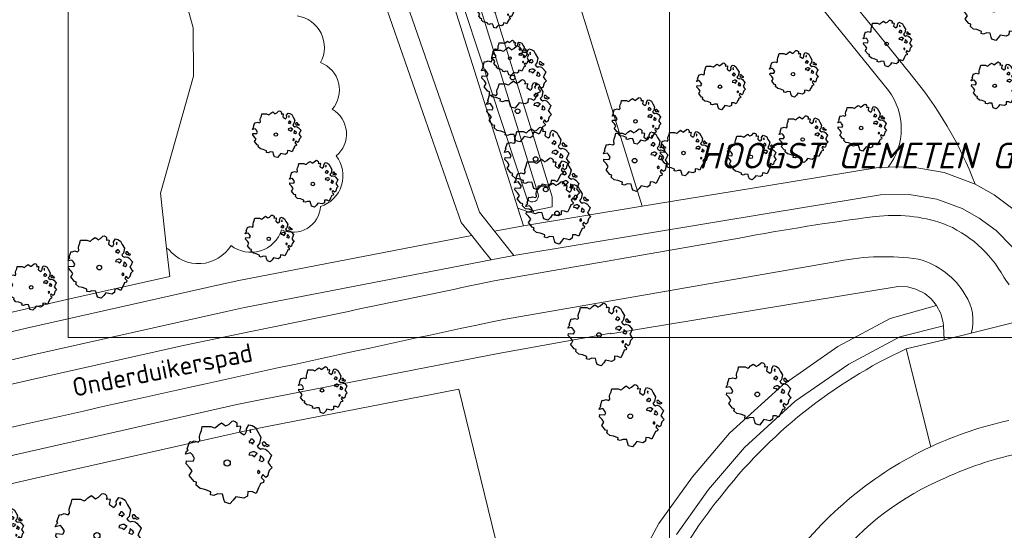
# Model space of a CAD drawing. Header units: metres. Extents: x 152391 to 157968, y 462336 to 467280.
# Tile 639 of 656: x 156661 to 156733, y 464597 to 464634. Entities that reach past the tile are written whole.
import ezdxf
from ezdxf.enums import TextEntityAlignment as Align

# ---------------------------------------------------------------- set-up
doc = ezdxf.new("R2010")
doc.units = ezdxf.units.M
doc.header["$LTSCALE"] = 0.75
doc.layers.get('0').update_dxf_attribs({"lineweight": 25})
for name, color, linetype, lineweight in [('B-GV-GR-BOOM-S', 252, 'Continuous', 25), ('B-WE-GR-BEPLANTING_CULTUUR_BOSPLANTSOEN-GV', 251, 'Continuous', 18), ('B-WE-OG-TERREIN_CULTUURSCHEIDING-GV', 251, 'Continuous', 18), ('B-WE-OG-TOPOGRAFIE-T18', 1, 'Continuous', 18), ('B-WE-OG-WATER_GREPPEL-GV', 251, 'Continuous', 18), ('B-WE-OG-WATER_SLOOT-GV', 251, 'Continuous', 18), ('B-WE-VH-VERHARDING_ASFALT-GV', 251, 'Continuous', 18), ('B-WE-VH-VERHARDING_TEGEL-GV', 251, 'Continuous', 18), ('N-OI-WH-T25', 2, 'Continuous', 25)]:
    doc.layers.add(name, color=color, linetype=linetype, lineweight=lineweight)
doc.layers.add('X-XX-AL-TEKENBLAD_HULPLIJN-G', color=7, linetype='Continuous', lineweight=18, plot=False)
doc.styles.add('NLCS-ISO-M500-T18_CURSIEF', font='NLCS-ISO.ttf', dxfattribs={"oblique": 15, "height": 0.9})
doc.styles.add('NLCS-ISO-M750-T18', font='NLCS-ISO.ttf', dxfattribs={"height": 1.35})

# ---------------------------------------------------------------- blocks, each defined once
blk = doc.blocks.new('SGR-BOOM_21_30')
at = {"linetype": 'Continuous'}
for p, q in [((-1.051, 1.335), (-1.016, 1.499)), ((-1.016, 1.499), (-0.668, 1.499)), ((-0.668, 1.499), (-0.516, 1.433)), ((-0.516, 1.433), (-0.47, 1.45)), ((-0.47, 1.45), (-0.365, 1.548)), ((-0.365, 1.548), (-0.226, 1.647)), ((-0.226, 1.647), (-0.133, 1.581)), ((-0.133, 1.581), (-0.063, 1.515)), ((-0.063, 1.515), (0.065, 1.581)), ((0.065, 1.581), (0.205, 1.712)), ((0.205, 1.712), (0.263, 1.729)), ((0.263, 1.729), (0.333, 1.696)), ((0.333, 1.696), (0.391, 1.647)), ((0.402, 1.532), (0.379, 1.499)), ((0.379, 1.499), (0.53, 1.515)), ((0.391, 1.647), (0.402, 1.532)), ((0.542, 1.483), (0.507, 1.285)), ((0.53, 1.515), (0.542, 1.483)), ((0.786, 1.4), (0.891, 1.565)), ((0.891, 1.565), (1.019, 1.532)), ((1.019, 1.532), (1.158, 1.45)), ((1.158, 1.45), (1.251, 1.269)), ((-1.633, 0.579), (-1.528, 0.875)), ((-1.528, 0.875), (-1.458, 0.858)), ((-1.458, 0.858), (-1.342, 0.908)), ((-1.342, 0.908), (-1.179, 0.858)), ((-1.179, 0.858), (-1.121, 0.924)), ((-1.133, 1.088), (-1.109, 1.187)), ((-1.121, 0.924), (-1.133, 1.088)), ((-1.109, 1.187), (-1.051, 1.335)), ((0.507, 1.285), (0.565, 1.236)), ((0.565, 1.236), (0.693, 1.154)), ((0.693, 1.154), (0.751, 1.203)), ((0.751, 1.203), (0.798, 1.285)), ((0.798, 1.285), (0.786, 1.4)), ((0.937, 0.908), (0.891, 0.875)), ((0.891, 0.875), (0.926, 0.825)), ((0.972, 1.368), (0.926, 1.335)), ((0.926, 1.335), (0.949, 1.253)), ((0.926, 0.825), (0.984, 0.842)), ((0.972, 0.973), (0.937, 0.908)), ((0.949, 1.253), (0.961, 1.236)), ((0.961, 1.269), (0.972, 1.368)), ((1.03, 0.973), (0.972, 0.973)), ((0.984, 0.842), (1.03, 0.776)), ((1.077, 0.94), (1.03, 0.973)), ((1.03, 0.776), (1.077, 0.842)), ((1.124, 0.875), (1.077, 0.94)), ((1.077, 0.842), (1.124, 0.875)), ((1.321, 0.793), (1.228, 0.694)), ((1.251, 1.269), (1.379, 1.055)), ((1.379, 1.055), (1.321, 0.793)), ((1.472, 0.858), (1.438, 0.809)), ((1.438, 0.809), (1.461, 0.743)), ((1.461, 0.743), (1.531, 0.694)), ((1.542, 0.858), (1.472, 0.858)), ((1.531, 0.727), (1.635, 0.678)), ((1.531, 0.694), (1.542, 0.727)), ((1.624, 0.76), (1.542, 0.858)), ((1.728, 0.71), (1.624, 0.76)), ((-1.703, 0.365), (-1.656, 0.48)), ((-1.493, 0.415), (-1.703, 0.365)), ((-1.679, -0.029), (-1.668, 0.086)), ((-1.668, 0.086), (-1.389, 0.07)), ((-1.656, 0.48), (-1.598, 0.53)), ((-1.598, 0.53), (-1.633, 0.579)), ((-1.423, 0.333), (-1.493, 0.415)), ((-1.33, 0.185), (-1.423, 0.333)), ((-1.389, 0.07), (-1.33, 0.185)), ((0.926, 0.415), (0.891, 0.333)), ((0.891, 0.333), (1.03, 0.316)), ((1.054, 0.464), (0.926, 0.415)), ((1.03, 0.316), (1.112, 0.251)), ((1.112, 0.464), (1.054, 0.464)), ((1.217, 0.398), (1.112, 0.464)), ((1.112, 0.251), (1.205, 0.365)), ((1.205, 0.365), (1.24, 0.415)), ((1.228, 0.694), (1.275, 0.628)), ((1.275, 0.628), (1.379, 0.563)), ((1.344, 0.185), (1.31, 0.103)), ((1.434, 0.049), (1.31, 0.103)), ((1.356, 0.3), (1.344, 0.234)), ((1.344, 0.234), (1.344, 0.185)), ((1.426, 0.234), (1.356, 0.3)), ((1.379, 0.563), (1.438, 0.595)), ((1.472, 0.201), (1.426, 0.234)), ((1.434, 0.049), (1.507, 0.136)), ((1.438, 0.595), (1.565, 0.563)), ((1.507, 0.136), (1.472, 0.201)), ((1.565, 0.563), (1.635, 0.513)), ((1.635, 0.678), (1.728, 0.71)), ((1.635, 0.513), (1.81, 0.316)), ((1.717, 0.103), (1.67, 0.037)), ((1.67, 0.037), (1.763, -0.094)), ((1.81, 0.316), (1.717, 0.103)), ((-1.54, -0.177), (-1.679, -0.029)), ((-1.551, -0.505), (-1.493, -0.423)), ((-1.354, -0.752), (-1.551, -0.505)), ((-1.435, -0.324), (-1.54, -0.177)), ((-1.493, -0.423), (-1.435, -0.324)), ((1.286, -0.292), (1.24, -0.357)), ((1.24, -0.357), (1.251, -0.423)), ((1.263, -0.423), (1.333, -0.407)), ((1.333, -0.341), (1.286, -0.292)), ((1.333, -0.407), (1.333, -0.341)), ((1.461, -0.472), (1.391, -0.587)), ((1.391, -0.587), (1.426, -0.637)), ((1.426, -0.637), (1.496, -0.702)), ((1.577, -0.587), (1.461, -0.472)), ((1.496, -0.702), (1.484, -0.801)), ((1.658, -0.522), (1.577, -0.587)), ((1.682, -0.423), (1.658, -0.522)), ((1.717, -0.308), (1.682, -0.423)), ((1.845, -0.177), (1.717, -0.308)), ((1.763, -0.094), (1.845, -0.177)), ((-1.249, -0.784), (-1.354, -0.752)), ((-1.272, -0.899), (-1.249, -0.784)), ((-1.109, -1.047), (-1.272, -0.899)), ((-0.912, -1.08), (-1.109, -1.047)), ((-0.668, -1.179), (-0.912, -1.08)), ((-0.679, -1.294), (-0.668, -1.179)), ((-0.551, -1.326), (-0.679, -1.294)), ((-0.4, -1.261), (-0.551, -1.326)), ((-0.191, -1.277), (-0.4, -1.261)), ((-0.156, -1.425), (-0.191, -1.277)), ((-0.133, -1.491), (-0.156, -1.425)), ((0.356, -1.376), (0.251, -1.524)), ((0.682, -1.441), (0.356, -1.376)), ((0.833, -1.359), (0.682, -1.441)), ((0.844, -1.162), (0.833, -1.359)), ((1.03, -1.179), (0.844, -1.162)), ((1.182, -1.244), (1.03, -1.179)), ((1.286, -1.014), (1.182, -1.244)), ((1.356, -0.883), (1.286, -1.014)), ((1.368, -0.834), (1.356, -0.883)), ((1.484, -0.801), (1.368, -0.834)), ((-0.098, -1.606), (-0.133, -1.491)), ((0.112, -1.671), (-0.098, -1.606)), ((0.251, -1.524), (0.112, -1.671))]:
    blk.add_line(p, q, dxfattribs=at)
blk.add_circle((0, 0), 0.126, dxfattribs=at)
blk = doc.blocks.new('SGR-BOOM_31_50')
at = {"linetype": 'Continuous'}
for p, q in [((-0.487, 2.064), (-0.301, 2.196)), ((-0.301, 2.196), (-0.177, 2.108)), ((0.087, 2.108), (0.273, 2.283)), ((0.273, 2.283), (0.351, 2.305)), ((0.351, 2.305), (0.444, 2.261)), ((0.444, 2.261), (0.521, 2.196)), ((0.521, 2.196), (0.537, 2.042)), ((-1.51, 1.451), (-1.479, 1.582)), ((-1.495, 1.232), (-1.51, 1.451)), ((-1.479, 1.582), (-1.402, 1.78)), ((-1.402, 1.78), (-1.355, 1.999)), ((-1.355, 1.999), (-0.89, 1.999)), ((-0.89, 1.999), (-0.688, 1.911)), ((-0.688, 1.911), (-0.626, 1.933)), ((-0.626, 1.933), (-0.487, 2.064)), ((-0.177, 2.108), (-0.084, 2.02)), ((-0.084, 2.02), (0.087, 2.108)), ((0.537, 2.042), (0.506, 1.999)), ((0.506, 1.999), (0.707, 2.02)), ((0.723, 1.977), (0.676, 1.714)), ((0.676, 1.714), (0.754, 1.648)), ((0.707, 2.02), (0.723, 1.977)), ((0.754, 1.648), (0.924, 1.539)), ((0.924, 1.539), (1.002, 1.604)), ((1.002, 1.604), (1.064, 1.714)), ((1.048, 1.867), (1.188, 2.086)), ((1.064, 1.714), (1.048, 1.867)), ((1.188, 2.086), (1.358, 2.042)), ((1.296, 1.823), (1.234, 1.78)), ((1.234, 1.78), (1.265, 1.67)), ((1.265, 1.67), (1.281, 1.648)), ((1.281, 1.692), (1.296, 1.823)), ((1.358, 2.042), (1.545, 1.933)), ((1.545, 1.933), (1.669, 1.692)), ((1.669, 1.692), (1.839, 1.407)), ((-2.177, 0.772), (-2.038, 1.166)), ((-2.131, 0.706), (-2.177, 0.772)), ((-2.038, 1.166), (-1.944, 1.144)), ((-1.944, 1.144), (-1.789, 1.21)), ((-1.789, 1.21), (-1.572, 1.144)), ((-1.572, 1.144), (-1.495, 1.232)), ((1.25, 1.21), (1.188, 1.166)), ((1.188, 1.166), (1.234, 1.101)), ((1.234, 1.101), (1.312, 1.122)), ((1.296, 1.298), (1.25, 1.21)), ((1.374, 1.298), (1.296, 1.298)), ((1.312, 1.122), (1.374, 1.035)), ((1.436, 1.254), (1.374, 1.298)), ((1.374, 1.035), (1.436, 1.122)), ((1.498, 1.166), (1.436, 1.254)), ((1.436, 1.122), (1.498, 1.166)), ((1.762, 1.057), (1.638, 0.925)), ((1.638, 0.925), (1.7, 0.838)), ((1.7, 0.838), (1.839, 0.75)), ((1.839, 1.407), (1.762, 1.057)), ((1.839, 0.75), (1.917, 0.794)), ((1.963, 1.144), (1.917, 1.079)), ((1.917, 1.079), (1.948, 0.991)), ((1.917, 0.794), (2.087, 0.75)), ((1.948, 0.991), (2.041, 0.925)), ((2.056, 1.144), (1.963, 1.144)), ((2.041, 0.969), (2.18, 0.903)), ((2.041, 0.925), (2.056, 0.969)), ((2.165, 1.013), (2.056, 1.144)), ((2.087, 0.75), (2.18, 0.684)), ((2.304, 0.947), (2.165, 1.013)), ((2.18, 0.903), (2.304, 0.947)), ((-2.27, 0.487), (-2.208, 0.641)), ((-1.991, 0.553), (-2.27, 0.487)), ((-2.239, -0.038), (-2.224, 0.115)), ((-2.224, 0.115), (-1.851, 0.093)), ((-2.208, 0.641), (-2.131, 0.706)), ((-1.898, 0.444), (-1.991, 0.553)), ((-1.774, 0.246), (-1.898, 0.444)), ((-1.851, 0.093), (-1.774, 0.246)), ((1.234, 0.553), (1.188, 0.444)), ((1.188, 0.444), (1.374, 0.422)), ((1.405, 0.619), (1.234, 0.553)), ((1.374, 0.422), (1.483, 0.334)), ((1.483, 0.619), (1.405, 0.619)), ((1.622, 0.531), (1.483, 0.619)), ((1.483, 0.334), (1.607, 0.487)), ((1.607, 0.487), (1.653, 0.553)), ((1.793, 0.246), (1.746, 0.137)), ((1.911, 0.065), (1.746, 0.137)), ((1.808, 0.4), (1.793, 0.312)), ((1.793, 0.312), (1.793, 0.246)), ((1.901, 0.312), (1.808, 0.4)), ((1.963, 0.268), (1.901, 0.312)), ((1.911, 0.065), (2.01, 0.181)), ((2.01, 0.181), (1.963, 0.268)), ((2.18, 0.684), (2.413, 0.422)), ((2.289, 0.137), (2.227, 0.049)), ((2.227, 0.049), (2.351, -0.126)), ((2.413, 0.422), (2.289, 0.137)), ((-2.053, -0.235), (-2.239, -0.038)), ((-2.069, -0.673), (-1.991, -0.564)), ((-1.805, -1.002), (-2.069, -0.673)), ((-1.913, -0.433), (-2.053, -0.235)), ((-1.991, -0.564), (-1.913, -0.433)), ((1.715, -0.389), (1.653, -0.476)), ((1.653, -0.476), (1.669, -0.564)), ((1.684, -0.564), (1.777, -0.542)), ((1.777, -0.454), (1.715, -0.389)), ((1.777, -0.542), (1.777, -0.454)), ((1.948, -0.63), (1.855, -0.783)), ((2.103, -0.783), (1.948, -0.63)), ((2.211, -0.695), (2.103, -0.783)), ((2.242, -0.564), (2.211, -0.695)), ((2.289, -0.411), (2.242, -0.564)), ((2.459, -0.235), (2.289, -0.411)), ((2.351, -0.126), (2.459, -0.235)), ((-1.665, -1.046), (-1.805, -1.002)), ((-1.696, -1.199), (-1.665, -1.046)), ((-1.479, -1.396), (-1.696, -1.199)), ((-1.216, -1.44), (-1.479, -1.396)), ((1.715, -1.352), (1.576, -1.659)), ((1.808, -1.177), (1.715, -1.352)), ((1.824, -1.112), (1.808, -1.177)), ((1.979, -1.068), (1.824, -1.112)), ((1.855, -0.783), (1.901, -0.849)), ((1.901, -0.849), (1.994, -0.936)), ((1.994, -0.936), (1.979, -1.068)), ((-0.89, -1.571), (-1.216, -1.44)), ((-0.906, -1.725), (-0.89, -1.571)), ((-0.735, -1.769), (-0.906, -1.725)), ((-0.533, -1.681), (-0.735, -1.769)), ((-0.254, -1.703), (-0.533, -1.681)), ((-0.208, -1.9), (-0.254, -1.703)), ((-0.177, -1.988), (-0.208, -1.9)), ((-0.13, -2.141), (-0.177, -1.988)), ((0.149, -2.229), (-0.13, -2.141)), ((0.335, -2.031), (0.149, -2.229)), ((0.475, -1.834), (0.335, -2.031)), ((0.909, -1.922), (0.475, -1.834)), ((1.11, -1.812), (0.909, -1.922)), ((1.126, -1.55), (1.11, -1.812)), ((1.374, -1.571), (1.126, -1.55)), ((1.576, -1.659), (1.374, -1.571))]:
    blk.add_line(p, q, dxfattribs=at)
blk.add_circle((0, 0), 0.169, dxfattribs=at)
blk = doc.blocks.new('SGR-BOOM_50_100')
at = {"linetype": 'Continuous'}
for p, q in [((-0.649, 2.752), (-0.401, 2.928)), ((-0.401, 2.928), (-0.236, 2.811)), ((0.116, 2.811), (0.364, 3.044)), ((0.364, 3.044), (0.467, 3.074)), ((0.467, 3.074), (0.591, 3.015)), ((0.591, 3.015), (0.695, 2.928)), ((0.695, 2.928), (0.715, 2.723)), ((-1.972, 2.11), (-1.869, 2.373)), ((-1.869, 2.373), (-1.807, 2.665)), ((-1.807, 2.665), (-1.187, 2.665)), ((-1.187, 2.665), (-0.918, 2.548)), ((-0.918, 2.548), (-0.835, 2.577)), ((-0.835, 2.577), (-0.649, 2.752)), ((-0.236, 2.811), (-0.112, 2.694)), ((-0.112, 2.694), (0.116, 2.811)), ((0.715, 2.723), (0.674, 2.665)), ((0.674, 2.665), (0.943, 2.694)), ((0.964, 2.636), (0.902, 2.285)), ((0.902, 2.285), (1.005, 2.198)), ((0.943, 2.694), (0.964, 2.636)), ((1.005, 2.198), (1.232, 2.052)), ((1.336, 2.139), (1.418, 2.285)), ((1.398, 2.49), (1.584, 2.782)), ((1.418, 2.285), (1.398, 2.49)), ((1.584, 2.782), (1.811, 2.723)), ((1.729, 2.431), (1.646, 2.373)), ((1.646, 2.373), (1.687, 2.227)), ((1.687, 2.227), (1.708, 2.198)), ((1.708, 2.256), (1.729, 2.431)), ((1.811, 2.723), (2.059, 2.577)), ((2.059, 2.577), (2.225, 2.256)), ((2.225, 2.256), (2.452, 1.876)), ((-2.903, 1.029), (-2.717, 1.555)), ((-2.717, 1.555), (-2.593, 1.526)), ((-2.593, 1.526), (-2.386, 1.613)), ((-2.386, 1.613), (-2.096, 1.526)), ((-2.096, 1.526), (-1.993, 1.643)), ((-2.014, 1.935), (-1.972, 2.11)), ((-1.993, 1.643), (-2.014, 1.935)), ((1.232, 2.052), (1.336, 2.139)), ((1.667, 1.613), (1.584, 1.555)), ((1.584, 1.555), (1.646, 1.467)), ((1.646, 1.467), (1.749, 1.497)), ((1.729, 1.73), (1.667, 1.613)), ((1.832, 1.73), (1.729, 1.73)), ((1.749, 1.497), (1.832, 1.38)), ((1.915, 1.672), (1.832, 1.73)), ((1.832, 1.38), (1.915, 1.497)), ((1.997, 1.555), (1.915, 1.672)), ((1.915, 1.497), (1.997, 1.555)), ((2.452, 1.876), (2.349, 1.409)), ((2.618, 1.526), (2.556, 1.438)), ((2.556, 1.438), (2.597, 1.321)), ((2.742, 1.526), (2.618, 1.526)), ((2.886, 1.351), (2.742, 1.526)), ((-3.027, 0.65), (-2.944, 0.854)), ((-2.655, 0.737), (-3.027, 0.65)), ((-2.944, 0.854), (-2.841, 0.942)), ((-2.841, 0.942), (-2.903, 1.029)), ((-2.531, 0.591), (-2.655, 0.737)), ((1.646, 0.737), (1.584, 0.591)), ((1.873, 0.825), (1.646, 0.737)), ((1.977, 0.825), (1.873, 0.825)), ((2.163, 0.708), (1.977, 0.825)), ((2.142, 0.65), (2.204, 0.737)), ((2.349, 1.409), (2.183, 1.234)), ((2.183, 1.234), (2.266, 1.117)), ((2.266, 1.117), (2.452, 1)), ((2.452, 1), (2.556, 1.059)), ((2.556, 1.059), (2.783, 1)), ((2.597, 1.321), (2.721, 1.234)), ((2.721, 1.292), (2.907, 1.205)), ((2.721, 1.234), (2.742, 1.292)), ((2.783, 1), (2.907, 0.913)), ((3.072, 1.263), (2.886, 1.351)), ((2.907, 1.205), (3.072, 1.263)), ((2.907, 0.913), (3.217, 0.562)), ((-2.985, -0.051), (-2.965, 0.153)), ((-2.965, 0.153), (-2.469, 0.124)), ((-2.365, 0.329), (-2.531, 0.591)), ((-2.469, 0.124), (-2.365, 0.329)), ((1.584, 0.591), (1.832, 0.562)), ((1.832, 0.562), (1.977, 0.445)), ((1.977, 0.445), (2.142, 0.65)), ((2.39, 0.329), (2.328, 0.183)), ((2.549, 0.087), (2.328, 0.183)), ((2.411, 0.533), (2.39, 0.416)), ((2.39, 0.416), (2.39, 0.329)), ((2.535, 0.416), (2.411, 0.533)), ((2.618, 0.358), (2.535, 0.416)), ((2.549, 0.087), (2.68, 0.241)), ((2.68, 0.241), (2.618, 0.358)), ((3.052, 0.183), (2.969, 0.066)), ((2.969, 0.066), (3.135, -0.168)), ((3.217, 0.562), (3.052, 0.183)), ((-2.737, -0.314), (-2.985, -0.051)), ((-2.551, -0.577), (-2.737, -0.314)), ((-2.655, -0.752), (-2.551, -0.577)), ((2.287, -0.518), (2.204, -0.635)), ((2.204, -0.635), (2.225, -0.752)), ((2.37, -0.606), (2.287, -0.518)), ((2.37, -0.723), (2.37, -0.606)), ((3.052, -0.548), (2.99, -0.752)), ((3.279, -0.314), (3.052, -0.548)), ((3.135, -0.168), (3.279, -0.314)), ((-2.758, -0.898), (-2.655, -0.752)), ((-2.407, -1.336), (-2.758, -0.898)), ((-2.22, -1.394), (-2.407, -1.336)), ((-2.262, -1.599), (-2.22, -1.394)), ((2.245, -0.752), (2.37, -0.723)), ((2.638, -1.424), (2.432, -1.482)), ((2.597, -0.84), (2.473, -1.044)), ((2.473, -1.044), (2.535, -1.132)), ((2.535, -1.132), (2.659, -1.248)), ((2.804, -1.044), (2.597, -0.84)), ((2.659, -1.248), (2.638, -1.424)), ((2.948, -0.927), (2.804, -1.044)), ((2.99, -0.752), (2.948, -0.927)), ((-1.972, -1.862), (-2.262, -1.599)), ((-1.621, -1.92), (-1.972, -1.862)), ((-1.187, -2.095), (-1.621, -1.92)), ((-1.207, -2.3), (-1.187, -2.095)), ((1.501, -2.066), (1.48, -2.417)), ((1.832, -2.095), (1.501, -2.066)), ((2.101, -2.212), (1.832, -2.095)), ((2.287, -1.803), (2.101, -2.212)), ((2.411, -1.57), (2.287, -1.803)), ((2.432, -1.482), (2.411, -1.57)), ((-0.98, -2.358), (-1.207, -2.3)), ((-0.711, -2.241), (-0.98, -2.358)), ((-0.339, -2.271), (-0.711, -2.241)), ((-0.277, -2.533), (-0.339, -2.271)), ((-0.236, -2.65), (-0.277, -2.533)), ((-0.174, -2.855), (-0.236, -2.65)), ((0.199, -2.971), (-0.174, -2.855)), ((0.447, -2.709), (0.199, -2.971)), ((0.633, -2.446), (0.447, -2.709)), ((1.212, -2.563), (0.633, -2.446)), ((1.48, -2.417), (1.212, -2.563))]:
    blk.add_line(p, q, dxfattribs=at)
blk.add_circle((0, 0), 0.225, dxfattribs=at)
blk = doc.blocks.new('SGR-BOOM_0_20')
at = {"linetype": 'Continuous'}
for p, q in [((-0.85, 0.816), (-0.832, 0.89)), ((-0.841, 0.693), (-0.85, 0.816)), ((-0.832, 0.89), (-0.788, 1.001)), ((-0.788, 1.001), (-0.762, 1.124)), ((-0.762, 1.124), (-0.501, 1.124)), ((-0.501, 1.124), (-0.387, 1.075)), ((-0.387, 1.075), (-0.352, 1.087)), ((-0.352, 1.087), (-0.274, 1.161)), ((-0.274, 1.161), (-0.169, 1.235)), ((-0.169, 1.235), (-0.099, 1.186)), ((-0.099, 1.186), (-0.047, 1.137)), ((-0.047, 1.137), (0.049, 1.186)), ((0.049, 1.186), (0.154, 1.284)), ((0.154, 1.284), (0.197, 1.297)), ((0.197, 1.297), (0.25, 1.272)), ((0.25, 1.272), (0.293, 1.235)), ((0.302, 1.149), (0.284, 1.124)), ((0.284, 1.124), (0.398, 1.137)), ((0.293, 1.235), (0.302, 1.149)), ((0.407, 1.112), (0.38, 0.964)), ((0.38, 0.964), (0.424, 0.927)), ((0.398, 1.137), (0.407, 1.112)), ((0.424, 0.927), (0.52, 0.865)), ((0.52, 0.865), (0.564, 0.902)), ((0.564, 0.902), (0.598, 0.964)), ((0.59, 1.05), (0.668, 1.173)), ((0.598, 0.964), (0.59, 1.05)), ((0.668, 1.173), (0.764, 1.149)), ((0.729, 1.026), (0.694, 1.001)), ((0.694, 1.001), (0.712, 0.939)), ((0.729, 0.73), (0.703, 0.681)), ((0.712, 0.939), (0.721, 0.927)), ((0.721, 0.952), (0.729, 1.026)), ((0.773, 0.73), (0.729, 0.73)), ((0.764, 1.149), (0.869, 1.087)), ((0.808, 0.705), (0.773, 0.73)), ((0.869, 1.087), (0.939, 0.952)), ((0.939, 0.952), (1.035, 0.792)), ((1.035, 0.792), (0.991, 0.594)), ((-1.277, 0.274), (-1.242, 0.36)), ((-1.12, 0.311), (-1.277, 0.274)), ((-1.259, -0.022), (-1.251, 0.065)), ((-1.251, 0.065), (-1.041, 0.052)), ((-1.242, 0.36), (-1.198, 0.397)), ((-1.225, 0.434), (-1.146, 0.656)), ((-1.198, 0.397), (-1.225, 0.434)), ((-1.146, 0.656), (-1.094, 0.644)), ((-1.068, 0.249), (-1.12, 0.311)), ((-1.094, 0.644), (-1.007, 0.681)), ((-0.998, 0.139), (-1.068, 0.249)), ((-1.041, 0.052), (-0.998, 0.139)), ((-1.007, 0.681), (-0.884, 0.644)), ((-0.884, 0.644), (-0.841, 0.693)), ((0.703, 0.681), (0.668, 0.656)), ((0.668, 0.656), (0.694, 0.619)), ((0.694, 0.311), (0.668, 0.249)), ((0.668, 0.249), (0.773, 0.237)), ((0.694, 0.619), (0.738, 0.631)), ((0.79, 0.348), (0.694, 0.311)), ((0.738, 0.631), (0.773, 0.582)), ((0.773, 0.582), (0.808, 0.631)), ((0.773, 0.237), (0.834, 0.188)), ((0.834, 0.348), (0.79, 0.348)), ((0.843, 0.656), (0.808, 0.705)), ((0.808, 0.631), (0.843, 0.656)), ((0.912, 0.299), (0.834, 0.348)), ((0.834, 0.188), (0.904, 0.274)), ((0.904, 0.274), (0.93, 0.311)), ((0.991, 0.594), (0.921, 0.521)), ((0.921, 0.521), (0.956, 0.471)), ((0.956, 0.471), (1.035, 0.422)), ((1.008, 0.139), (0.982, 0.077)), ((1.075, 0.037), (0.982, 0.077)), ((1.017, 0.225), (1.008, 0.176)), ((1.008, 0.176), (1.008, 0.139)), ((1.069, 0.176), (1.017, 0.225)), ((1.035, 0.422), (1.078, 0.447)), ((1.104, 0.151), (1.069, 0.176)), ((1.075, 0.037), (1.13, 0.102)), ((1.104, 0.644), (1.078, 0.607)), ((1.078, 0.607), (1.096, 0.557)), ((1.078, 0.447), (1.174, 0.422)), ((1.096, 0.557), (1.148, 0.521)), ((1.157, 0.644), (1.104, 0.644)), ((1.13, 0.102), (1.104, 0.151)), ((1.148, 0.545), (1.226, 0.508)), ((1.148, 0.521), (1.157, 0.545)), ((1.218, 0.57), (1.157, 0.644)), ((1.174, 0.422), (1.226, 0.385)), ((1.296, 0.533), (1.218, 0.57)), ((1.226, 0.508), (1.296, 0.533)), ((1.226, 0.385), (1.357, 0.237)), ((1.287, 0.077), (1.253, 0.028)), ((1.253, 0.028), (1.322, -0.071)), ((1.357, 0.237), (1.287, 0.077)), ((-1.155, -0.132), (-1.259, -0.022)), ((-1.164, -0.379), (-1.12, -0.317)), ((-1.015, -0.564), (-1.164, -0.379)), ((-1.076, -0.243), (-1.155, -0.132)), ((-1.12, -0.317), (-1.076, -0.243)), ((-0.937, -0.588), (-1.015, -0.564)), ((-0.954, -0.675), (-0.937, -0.588)), ((-0.832, -0.785), (-0.954, -0.675)), ((0.965, -0.219), (0.93, -0.268)), ((0.93, -0.268), (0.939, -0.317)), ((0.947, -0.317), (1, -0.305)), ((1, -0.256), (0.965, -0.219)), ((1.017, -0.662), (0.965, -0.761)), ((1, -0.305), (1, -0.256)), ((1.026, -0.625), (1.017, -0.662)), ((1.113, -0.601), (1.026, -0.625)), ((1.096, -0.354), (1.043, -0.44)), ((1.043, -0.44), (1.069, -0.477)), ((1.069, -0.477), (1.122, -0.527)), ((1.183, -0.44), (1.096, -0.354)), ((1.122, -0.527), (1.113, -0.601)), ((1.244, -0.391), (1.183, -0.44)), ((1.261, -0.317), (1.244, -0.391)), ((1.287, -0.231), (1.261, -0.317)), ((1.383, -0.132), (1.287, -0.231)), ((1.322, -0.071), (1.383, -0.132)), ((-0.684, -0.81), (-0.832, -0.785)), ((-0.501, -0.884), (-0.684, -0.81)), ((-0.509, -0.97), (-0.501, -0.884)), ((-0.413, -0.995), (-0.509, -0.97)), ((-0.3, -0.946), (-0.413, -0.995)), ((-0.143, -0.958), (-0.3, -0.946)), ((-0.117, -1.069), (-0.143, -0.958)), ((-0.099, -1.118), (-0.117, -1.069)), ((-0.073, -1.204), (-0.099, -1.118)), ((0.084, -1.254), (-0.073, -1.204)), ((0.188, -1.143), (0.084, -1.254)), ((0.267, -1.032), (0.188, -1.143)), ((0.511, -1.081), (0.267, -1.032)), ((0.625, -1.019), (0.511, -1.081)), ((0.633, -0.872), (0.625, -1.019)), ((0.773, -0.884), (0.633, -0.872)), ((0.886, -0.933), (0.773, -0.884)), ((0.965, -0.761), (0.886, -0.933))]:
    blk.add_line(p, q, dxfattribs=at)
blk.add_circle((0, 0), 0.0948, dxfattribs=at)

msp = doc.modelspace()

# ---------------------------------------------------------------- linework, layer by layer
at = {"layer": 'B-WE-GR-BEPLANTING_CULTUUR_BOSPLANTSOEN-GV'}
for points in [[(156717.348, 464686.322), (156716.998, 464686.042), (156716.145, 464684.976), (156715.986, 464683.994), (156721.566, 464666.33), (156719.929, 464661.476), (156713.11, 464648.686), (156711.669, 464646.952), (156717.744, 464639.592), (156725.643, 464629.812)], [(156730.397, 464621.738), (156731.782, 464620.973), (156733.236, 464619.882), (156734.605, 464618.487), (156735.322, 464617.512), (156735.606, 464617.338), (156736.061, 464617.207), (156736.552, 464617.197), (156737.159, 464617.362), (156738.867, 464617.911), (156736.597, 464625.16), (156728.101, 464652.287), (156726.984, 464655.82), (156717.348, 464686.322)], [(156654.692, 464611.136), (156664.351, 464613.358), (156671.847, 464615.033), (156671.618, 464617.094), (156671.173, 464621.099), (156673.567, 464629.594), (156673.553, 464633.105), (156672.364, 464637.431), (156670.85, 464638.729), (156668.903, 464646.733), (156663.171, 464662.849), (156663.647, 464667.001), (156664.361, 464673.233), (156662.523, 464675.613), (156661.139, 464679.72), (156659.17, 464685.563)], [(156663.647, 464667.001), (156663.171, 464662.849), (156668.903, 464646.733), (156670.85, 464638.729), (156672.364, 464637.431), (156673.553, 464633.105), (156673.567, 464629.594), (156671.173, 464621.099), (156671.618, 464617.094)], [(156724.087, 464628.556), (156716.194, 464638.327), (156710.368, 464645.386), (156708.827, 464643.532), (156705.652, 464643.358), (156701.922, 464644.53), (156698.832, 464646.448), (156697.683, 464647.544), (156706.195, 464620.142), (156715.239, 464621.63), (156723.335, 464622.96), (156724.067, 464622.976)], [(156730.886, 464324.105), (156760.49, 464334.723), (156736.279, 464429.316), (156692.848, 464606.847), (156679.039, 464604.155), (156677.121, 464603.782), (156662.089, 464600.38), (156648.015, 464597.164), (156636.901, 464594.243), (156639.146, 464583.269), (156641.079, 464583.501), (156651.207, 464586.201), (156656.307, 464587.796)]]:
    msp.add_lwpolyline(points, dxfattribs=at)
for points in [[(156682.81, 464630.58, 0.520873), (156681.112, 464633.971)], [(156683.659, 464627.188, 0.520913), (156682.81, 464630.58)], [(156725.643, 464629.812, -0.083248), (156730.397, 464621.738)], [(156724.067, 464622.976, 0.338709), (156724.087, 464628.556)], [(156683.942, 464623.796, 0.52036), (156683.659, 464627.188)], [(156682.81, 464620.122, 0.520979), (156683.942, 464623.796)], [(156679.98, 464618.426, 0.520116), (156682.81, 464620.122)], [(156676.302, 464617.296, 0.520885), (156679.98, 464618.426)], [(156671.618, 464617.094, 0.02039), (156671.774, 464617.013)], [(156671.774, 464617.013, 0.520548), (156676.302, 464617.296)], [(156733.366, 464602.131, 0.055718), (156728.234, 464600.405)], [(156728.234, 464600.405, 0.124497), (156720.124, 464594.313)]]:
    msp.add_lwpolyline(points, format="xyb", dxfattribs=at)
at = {"layer": 'B-WE-OG-TERREIN_CULTUURSCHEIDING-GV'}
for points in [[(156660.296, 464720.175), (156666.184, 464702.363), (156672.084, 464681.917), (156674.108, 464674.953), (156684.67, 464642.958), (156693.033, 464618.972), (156693.798, 464618.009), (156694.5, 464617.126), (156695.203, 464616.243), (156696.868, 464616.563), (156695.463, 464618.325), (156694.365, 464619.706), (156686.09, 464643.44), (156675.541, 464675.398), (156673.665, 464681.851), (156673.533, 464682.31), (156673.261, 464683.249), (156667.617, 464702.807), (156661.72, 464720.646), (156656.432, 464736.653)], [(156642.749, 464606.879), (156661.431, 464611.293), (156675.54, 464614.454), (156676.863, 464614.75), (156693.798, 464618.009), (156693.033, 464618.972), (156684.67, 464642.958), (156674.108, 464674.953), (156672.084, 464681.917), (156666.184, 464702.363), (156660.296, 464720.175)], [(156725.643, 464629.812), (156717.744, 464639.592), (156711.669, 464646.952), (156708.113, 464651.261), (156707.209, 464649.214), (156710.368, 464645.386)], [(156710.368, 464645.386), (156716.194, 464638.327), (156724.087, 464628.556)], [(156733.236, 464619.882), (156731.782, 464620.973), (156730.397, 464621.738), (156730.279, 464621.803), (156728.143, 464622.6), (156725.741, 464623.013), (156724.067, 464622.976), (156723.335, 464622.96), (156715.239, 464621.63), (156706.195, 464620.142), (156697.553, 464618.721), (156695.463, 464618.325), (156696.868, 464616.563), (156715.563, 464619.656), (156723.52, 464620.964), (156725.591, 464621.009), (156727.62, 464620.661), (156729.441, 464619.981), (156730.694, 464619.29), (156731.914, 464618.373), (156733.079, 464617.188)], [(156724.067, 464622.976), (156725.741, 464623.013), (156728.143, 464622.6), (156730.279, 464621.803), (156730.397, 464621.738)], [(156675.977, 464612.502), (156677.271, 464612.792), (156695.203, 464616.243), (156694.5, 464617.126), (156693.798, 464618.009), (156676.863, 464614.75), (156675.54, 464614.454), (156661.431, 464611.293), (156642.749, 464606.879), (156639.677, 464606.153), (156638.811, 464605.925), (156634.595, 464604.811), (156632.715, 464604.314), (156629.39, 464603.435), (156628.713, 464603.252), (156627.491, 464602.898), (156626.36, 464602.569), (156626.074, 464602.486), (156620.896, 464600.889), (156620.151, 464600.659), (156613.975, 464598.755), (156606.066, 464607.846), (156602.039, 464612.625), (156601.66, 464612.239)], [(156671.618, 464617.094), (156671.847, 464615.033), (156664.351, 464613.358), (156654.692, 464611.136)], [(156720.485, 464616.157), (156696.253, 464611.951)], [(156705.411, 464593.422), (156707.407, 464597.09), (156709.838, 464600.483), (156712.546, 464603.665), (156716.38, 464607.146), (156720.416, 464609.956), (156724.206, 464611.99), (156727.588, 464612.929), (156727.187, 464613.417), (156726.729, 464613.793), (156726.076, 464614.13), (156725.479, 464614.289), (156724.802, 464614.321), (156703.922, 464610.869), (156703.901, 464610.932), (156695.717, 464609.444), (156694.102, 464609.129), (156678.657, 464606.118), (156676.709, 464605.739), (156661.646, 464602.33), (156647.538, 464599.107), (156636.499, 464596.205)], [(156636.499, 464596.205), (156647.538, 464599.107), (156661.646, 464602.33), (156676.709, 464605.739), (156678.657, 464606.118), (156694.102, 464609.129), (156695.717, 464609.444), (156703.901, 464610.932), (156703.922, 464610.869), (156724.802, 464614.321), (156725.479, 464614.289), (156726.076, 464614.13), (156726.729, 464613.793), (156727.187, 464613.417), (156727.588, 464612.929), (156727.893, 464612.353), (156727.922, 464612.248), (156728.073, 464611.696), (156728.084, 464611.464), (156728.131, 464610.447), (156730.111, 464610.923)], [(156708.68, 464596.292), (156711.02, 464599.558), (156713.626, 464602.619), (156717.317, 464605.971), (156721.202, 464608.676), (156724.915, 464610.668), (156728.084, 464611.464), (156728.073, 464611.696), (156727.922, 464612.248), (156727.893, 464612.353), (156727.588, 464612.929), (156724.206, 464611.99), (156720.416, 464609.956), (156716.38, 464607.146), (156712.546, 464603.665), (156709.838, 464600.483), (156707.407, 464597.09), (156705.411, 464593.422)], [(156601.864, 464611.286), (156605.305, 464607.197), (156614.333, 464596.756), (156614.978, 464596.972), (156616.361, 464597.398), (156626.648, 464600.57), (156628.049, 464600.977), (156629.38, 464601.364), (156633.226, 464602.38), (156639.321, 464603.991), (156640.162, 464604.213), (156643.209, 464604.933), (156661.88, 464609.344), (156675.977, 464612.502)], [(156725.388, 464609.787), (156728.131, 464610.447), (156728.084, 464611.464), (156724.915, 464610.668), (156721.202, 464608.676), (156717.317, 464605.971), (156713.626, 464602.619), (156711.02, 464599.558), (156708.68, 464596.292)], [(156636.901, 464594.243), (156648.015, 464597.164), (156662.089, 464600.38), (156677.121, 464603.782), (156679.039, 464604.155), (156692.848, 464606.847), (156736.279, 464429.316)], [(156661.203, 464604.28), (156647.061, 464601.05), (156629.238, 464596.363), (156617.569, 464592.705), (156619.838, 464590.007), (156620.031, 464589.777), (156629.408, 464577.585), (156638.357, 464565.26)]]:
    msp.add_lwpolyline(points, dxfattribs=at)
for points in [[(156673.533, 464682.31), (156673.665, 464681.851), (156675.541, 464675.398), (156686.09, 464643.44), (156694.365, 464619.706), (156695.463, 464618.325), (156697.553, 464618.721), (156697.15, 464619.998), (156677.9, 464680.955), (156677.278, 464682.613)], [(156706.195, 464620.142), (156697.683, 464647.544), (156687.559, 464680.137), (156686.153, 464680.6), (156684.932, 464681.253), (156682.806, 464682.389), (156680.326, 464682.792), (156678.076, 464682.677), (156677.278, 464682.613), (156677.9, 464680.955), (156678.004, 464681.546), (156678.892, 464682.449), (156680.038, 464682.487), (156680.789, 464681.696), (156699.639, 464620.833), (156699.646, 464620.101), (156697.91, 464619.73), (156697.15, 464619.998), (156697.553, 464618.721)]]:
    msp.add_lwpolyline(points, close=True, dxfattribs=at)
for points in [[(156681.112, 464633.971, -0.520873), (156682.81, 464630.58)], [(156682.81, 464630.58, -0.520913), (156683.659, 464627.188)], [(156730.397, 464621.738, 0.083248), (156725.643, 464629.812)], [(156724.087, 464628.556, -0.338709), (156724.067, 464622.976)], [(156683.659, 464627.188, -0.52036), (156683.942, 464623.796)], [(156683.942, 464623.796, -0.520979), (156682.81, 464620.122)], [(156682.81, 464620.122, -0.520116), (156679.98, 464618.426)], [(156679.98, 464618.426, -0.520885), (156676.302, 464617.296)], [(156671.774, 464617.013, -0.02039), (156671.618, 464617.094)], [(156676.302, 464617.296, -0.520548), (156671.774, 464617.013)], [(156726.276, 464616.293, 0.086683), (156720.485, 464616.157)], [(156729.676, 464613.709, 0.196516), (156726.276, 464616.293)], [(156730.111, 464610.923, 0.220745), (156729.676, 464613.709)], [(156696.253, 464611.951, 0.003504), (156661.203, 464604.28)], [(156711.809, 464598.942, -0.121186), (156725.388, 464609.787)], [(156732.838, 464604.575, 0.055814), (156727.178, 464602.671)], [(156727.178, 464602.671, 0.127886), (156716.756, 464594.068)], [(156728.234, 464600.405, -0.055718), (156733.366, 464602.131)], [(156720.124, 464594.313, -0.124497), (156728.234, 464600.405)], [(156707.659, 464592.322, -0.061864), (156711.809, 464598.942)]]:
    msp.add_lwpolyline(points, format="xyb", dxfattribs=at)
at = {"layer": 'B-WE-OG-WATER_GREPPEL-GV'}
for points in [[(156698.621, 464621.03), (156679.955, 464681.205)], [(156689.803, 464644.953), (156697.838, 464620.651)]]:
    msp.add_lwpolyline(points, dxfattribs=at)
msp.add_lwpolyline([(156697.838, 464620.651, 0.8787), (156698.621, 464621.03)], format="xyb", dxfattribs=at)
at = {"layer": 'B-WE-OG-WATER_SLOOT-GV'}
msp.add_lwpolyline([(156697.15, 464619.998), (156697.91, 464619.73), (156699.646, 464620.101), (156699.639, 464620.833), (156680.789, 464681.696), (156680.038, 464682.487), (156678.892, 464682.449), (156678.004, 464681.546), (156677.9, 464680.955)], close=True, dxfattribs=at)
for points in [[(156697.838, 464620.651), (156689.803, 464644.953), (156679.122, 464680.809)], [(156679.955, 464681.205), (156698.621, 464621.03)]]:
    msp.add_lwpolyline(points, dxfattribs=at)
msp.add_lwpolyline([(156698.621, 464621.03, -0.8787), (156697.838, 464620.651)], format="xyb", dxfattribs=at)
at = {"layer": 'B-WE-VH-VERHARDING_ASFALT-GV'}
for points in [[(156800.222, 464628.142), (156737.271, 464612.716), (156730.111, 464610.923), (156728.131, 464610.447), (156725.388, 464609.787), (156727.178, 464602.671)], [(156713.245, 464617.83), (156695.438, 464614.724)], [(156696.253, 464611.951), (156720.485, 464616.157)], [(156730.111, 464610.923), (156737.271, 464612.716), (156737.209, 464612.971), (156736.458, 464612.798)], [(156676.571, 464610.802), (156672.946, 464610.052), (156661.715, 464607.528), (156639.164, 464602.33), (156628.489, 464599.261), (156627.582, 464599), (156615.733, 464595.489), (156613.505, 464594.877), (156607.182, 464592.687), (156600.228, 464590.344), (156589.28, 464586.154)], [(156727.178, 464602.671), (156725.388, 464609.787)], [(156614.896, 464591.971), (156617.569, 464592.705), (156629.238, 464596.363), (156647.061, 464601.05), (156661.203, 464604.28)]]:
    msp.add_lwpolyline(points, dxfattribs=at)
for points in [[(156723.143, 464619.402, 0.014338), (156713.245, 464617.83)], [(156728.046, 464618.898, 0.110126), (156723.143, 464619.402)], [(156732.475, 464614.997, 0.173592), (156728.046, 464618.898)], [(156720.485, 464616.157, -0.086683), (156726.276, 464616.293)], [(156726.276, 464616.293, -0.196516), (156729.676, 464613.709)], [(156732.873, 464614.441, -0.035702), (156732.475, 464614.997)], [(156695.438, 464614.724, -0.001048), (156676.571, 464610.802)], [(156729.676, 464613.709, -0.220745), (156730.111, 464610.923)], [(156661.203, 464604.28, -0.003504), (156696.253, 464611.951)], [(156725.388, 464609.787, 0.121186), (156711.809, 464598.942)], [(156727.178, 464602.671, -0.055814), (156732.838, 464604.575)], [(156716.756, 464594.068, -0.127886), (156727.178, 464602.671)], [(156711.809, 464598.942, 0.061864), (156707.659, 464592.322)]]:
    msp.add_lwpolyline(points, format="xyb", dxfattribs=at)
at = {"layer": 'B-WE-VH-VERHARDING_TEGEL-GV'}
for points in [[(156733.943, 464616.011), (156733.519, 464616.589), (156733.079, 464617.188), (156731.914, 464618.373), (156730.694, 464619.29), (156729.441, 464619.981), (156727.62, 464620.661), (156725.591, 464621.009), (156723.52, 464620.964), (156715.563, 464619.656), (156696.868, 464616.563)], [(156695.438, 464614.724), (156713.245, 464617.83)], [(156696.868, 464616.563), (156695.203, 464616.243), (156677.271, 464612.792), (156675.977, 464612.502), (156661.88, 464609.344), (156643.209, 464604.933), (156640.162, 464604.213), (156639.321, 464603.991), (156633.226, 464602.38), (156629.38, 464601.364), (156628.049, 464600.977), (156626.648, 464600.57), (156616.361, 464597.398), (156614.978, 464596.972), (156614.333, 464596.756), (156611.712, 464595.879), (156609.678, 464595.198), (156603.696, 464593.197), (156599.583, 464591.866), (156587.978, 464587.412), (156577.207, 464583.101), (156571.685, 464580.682), (156569.605, 464579.77), (156568.22, 464579.156)], [(156589.28, 464586.154), (156600.228, 464590.344), (156607.182, 464592.687), (156613.505, 464594.877), (156615.733, 464595.489), (156627.582, 464599), (156628.489, 464599.261), (156639.164, 464602.33), (156661.715, 464607.528), (156672.946, 464610.052), (156676.571, 464610.802)]]:
    msp.add_lwpolyline(points, dxfattribs=at)
for points in [[(156713.245, 464617.83, -0.014338), (156723.143, 464619.402)], [(156723.143, 464619.402, -0.110126), (156728.046, 464618.898)], [(156728.046, 464618.898, -0.173592), (156732.475, 464614.997)], [(156732.475, 464614.997, 0.035702), (156732.873, 464614.441)], [(156676.571, 464610.802, 0.001048), (156695.438, 464614.724)]]:
    msp.add_lwpolyline(points, format="xyb", dxfattribs=at)
at = {"layer": 'X-XX-AL-TEKENBLAD_HULPLIJN-G', "flags": 128}
for points in [[(157094.967, 465213.858), (156664.467, 465213.858), (156664.467, 464610.608), (156944.967, 464610.608), (156944.967, 464698.559), (157094.967, 464698.559)], [(157323.17, 464708.441), (157015.67, 464708.441), (156858.17, 464708.441), (156708.17, 464708.441), (156708.17, 464493.191), (156708.17, 464277.941), (156858.17, 464277.941), (157015.67, 464277.941), (157173.17, 464277.941), (157173.17, 464367.451), (157323.17, 464367.451)]]:
    msp.add_lwpolyline(points, close=True, dxfattribs=at)

# ---------------------------------------------------------------- block references
at = {"layer": 'B-GV-GR-BOOM-S', "transparency": 33554559}
for name, p in [('SGR-BOOM_31_50', (156731.745, 464634.415)), ('SGR-BOOM_0_20', (156695.469, 464634.34)), ('SGR-BOOM_21_30', (156723.96, 464631.944)), ('SGR-BOOM_0_20', (156696.563, 464630.902)), ('SGR-BOOM_31_50', (156696.771, 464629.496)), ('SGR-BOOM_21_30', (156717.155, 464629.738)), ('SGR-BOOM_21_30', (156711.85, 464628.831)), ('SGR-BOOM_21_30', (156731.815, 464628.9)), ('SGR-BOOM_31_50', (156697.136, 464627.048)), ('SGR-BOOM_21_30', (156705.707, 464626.318)), ('SGR-BOOM_21_30', (156679.554, 464625.352)), ('SGR-BOOM_21_30', (156722.112, 464625.829)), ('SGR-BOOM_21_30', (156717.854, 464624.991)), ('SGR-BOOM_31_50', (156698.441, 464623.574)), ('SGR-BOOM_31_50', (156705.637, 464623.456)), ('SGR-BOOM_21_30', (156709.197, 464624.014)), ('SGR-BOOM_21_30', (156714.084, 464623.735)), ('SGR-BOOM_21_30', (156682.25, 464621.756)), ('SGR-BOOM_31_50', (156699.179, 464621.363)), ('SGR-BOOM_31_50', (156699.996, 464619.629)), ('SGR-BOOM_21_30', (156679.04, 464617.776)), ('SGR-BOOM_31_50', (156666.718, 464615.685)), ('SGR-BOOM_21_30', (156661.773, 464614.256)), ('SGR-BOOM_31_50', (156703.056, 464610.79)), ('SGR-BOOM_21_30', (156682.908, 464606.765)), ('SGR-BOOM_31_50', (156714.557, 464606.478)), ('SGR-BOOM_31_50', (156705.326, 464604.889)), ('SGR-BOOM_50_100', (156676.017, 464601.488)), ('SGR-BOOM_50_100', (156666.548, 464596.203)), ('SGR-BOOM_21_30', (156659.403, 464596.617))]:
    msp.add_blockref(name, p, dxfattribs=at)

# ---------------------------------------------------------------- texts
at = {"layer": 'B-WE-OG-TOPOGRAFIE-T18', "style": 'NLCS-ISO-M750-T18'}
msp.add_text('Onderduikerspad', height=1.35, rotation=11.3, dxfattribs=at).set_placement((156671.347, 464608.057), align=Align.MIDDLE)
at = {"layer": 'N-OI-WH-T25', "style": 'NLCS-ISO-M500-T18_CURSIEF', "oblique": 15}
msp.add_text('HOOGST GEMETEN GRONDWATERSTAND ca. +1.70', height=1.875, dxfattribs=at).set_placement((156737.524, 464622.322), align=Align.BOTTOM_CENTER)

doc.saveas('drawing.dxf')
